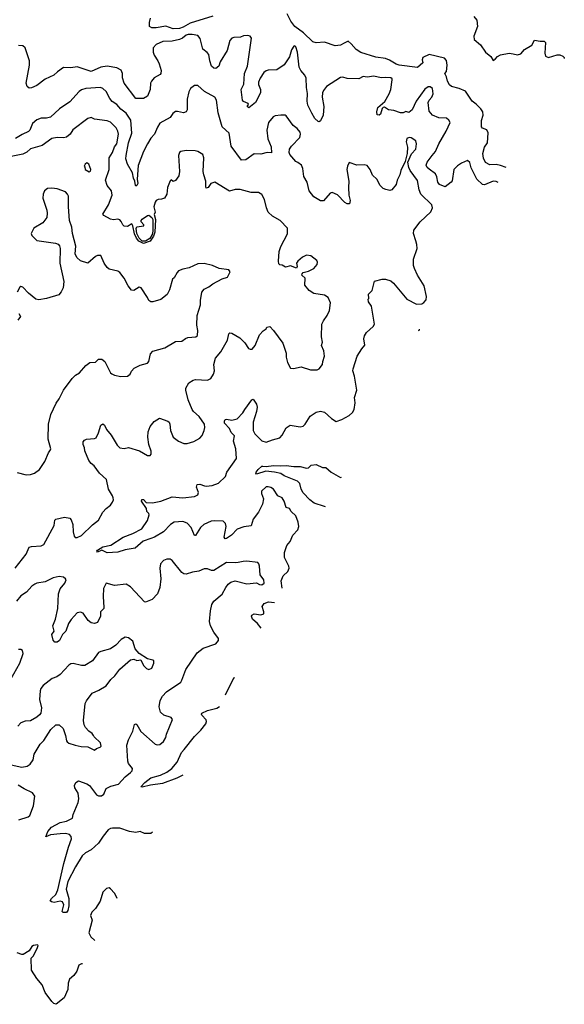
# Model space of a CAD drawing. Extents: x 2133461 to 2293071, y 753526 to 916327.
# Tile 373 of 459: x 2259265 to 2264372, y 831223 to 840460. Entities that reach past the tile are written whole.
import ezdxf

# ---------------------------------------------------------------- set-up
doc = ezdxf.new("R2010")
doc.units = 0

msp = doc.modelspace()

# ---------------------------------------------------------------- linework, layer by layer
at = {"layer": '0CON10XD'}
for points in [[(2261076, 840495), (2260865, 840429.1), (2260798.2, 840391.8), (2260765, 840378.5), (2260705, 840375.6), (2260635, 840399.5), (2260544.3, 840384.3), (2260505, 840383.8), (2260482.5, 840395), (2260482.5, 840435), (2260492.5, 840475)], [(2263826.9, 839073.4), (2263775, 839094), (2263735, 839100.9), (2263675, 839100), (2263635, 839121.9), (2263615, 839161.2), (2263608.8, 839205), (2263623.6, 839265), (2263653.4, 839305), (2263658.9, 839398.9), (2263645, 839425.7), (2263605, 839444), (2263597.5, 839455), (2263595.7, 839515), (2263612.1, 839565), (2263609.1, 839595), (2263588.7, 839625), (2263545, 839667), (2263508.8, 839695), (2263445, 839790.8), (2263385, 839816.2), (2263314.7, 839834.7), (2263295, 839850.8), (2263276.5, 839885), (2263268.5, 839925), (2263252.5, 839955), (2263268.8, 839975), (2263275.3, 840035), (2263266.7, 840076.7), (2263249.6, 840099.6), (2263105, 840133.1), (2263045.6, 840104.4), (2263038.6, 840085), (2263045, 840054.4), (2262995, 840011.9), (2262825, 840033.5), (2262795, 840041.8), (2262732.2, 840082.2), (2262695, 840096), (2262605, 840108.7), (2262465, 840152.4), (2262421.3, 840181.3), (2262375, 840234.4), (2262345, 840257.5), (2262308.8, 840241.2), (2262275, 840222.1), (2262225, 840214.7), (2262125, 840248.5), (2262045, 840243.8), (2262015, 840254.2), (2261926.4, 840336.4), (2261846.7, 840395), (2261807.5, 840445), (2261774, 840515)], [(2263525, 840491.2), (2263550.8, 840455), (2263558.6, 840395), (2263525.6, 840305), (2263525.8, 840275), (2263587.1, 840225), (2263633.5, 840155), (2263682.5, 840115), (2263705, 840077.5), (2263725, 840090), (2263746.7, 840115), (2263775, 840130), (2263855, 840145.7), (2263891.4, 840141.4), (2263935, 840132), (2263965, 840141.2), (2263997.7, 840182.3), (2264067.7, 840222.3), (2264093, 840267), (2264145, 840257.5), (2264185, 840257.5), (2264196.2, 840245), (2264188.8, 840145), (2264195, 840117.5), (2264223.6, 840106.4), (2264305, 840130), (2264329.3, 840129.3), (2264358.3, 840118.3), (2264372.5, 840105), (2264371.8, 840097.5)], [(2263752.4, 838933.2), (2263735, 838943.1), (2263705, 838944.2), (2263625, 838910), (2263606.2, 838915), (2263552.2, 838965), (2263499.1, 839069.1), (2263485, 839120), (2263465, 839138.8), (2263408, 839115), (2263370.6, 839089.4), (2263337.5, 839055), (2263320.5, 838949.5), (2263312.5, 838935), (2263256.4, 838893.6), (2263203.6, 838913.6), (2263185.6, 838935.6), (2263177.1, 838985), (2263163.8, 839013.8), (2263105, 839057.1), (2263087.1, 839075), (2263078.1, 839095), (2263085.6, 839125), (2263133.5, 839186.5), (2263165.6, 839225), (2263194.5, 839295), (2263265.6, 839415), (2263303.3, 839495), (2263288.3, 839518.3), (2263267.5, 839535), (2263195, 839540), (2263135, 839564), (2263105, 839601.2), (2263095.6, 839685), (2263104.6, 839705.4), (2263130.6, 839735), (2263141.9, 839765), (2263135.4, 839815.4), (2263115, 839830), (2263095, 839831.4), (2263065, 839810), (2262983.5, 839695), (2262946.8, 839613.2), (2262915, 839588.6), (2262885, 839598), (2262862.5, 839587.5), (2262835, 839587.3), (2262775, 839609.6), (2262725, 839615.5), (2262685, 839639.4), (2262673.1, 839636.9), (2262664.3, 839625.7), (2262650, 839575), (2262635, 839563.3), (2262618.3, 839568.3), (2262613, 839597), (2262625, 839636.7), (2262688.3, 839691.7), (2262729.4, 839765), (2262746.1, 839806.1), (2262758.8, 839895), (2262756.7, 839905), (2262745, 839913.8), (2262695, 839918), (2262654.1, 839914.1), (2262585, 839932), (2262525, 839920.8), (2262485, 839926), (2262445, 839906.2), (2262335, 839908.8), (2262295, 839920), (2262275, 839917.5), (2262142.5, 839835), (2262114.1, 839795.9), (2262105.4, 839774.6), (2262101.2, 839735), (2262116.4, 839645), (2262110, 839565), (2262085, 839512.5), (2262075, 839503.3), (2262065, 839506.2), (2262033.8, 839533.8), (2262003.3, 839583.3), (2261968.7, 839658.7), (2261960.8, 839695), (2261962.9, 839767.1), (2261953.5, 839825), (2261950.9, 839910.9), (2261940.2, 839940.2), (2261902.5, 839985), (2261887.5, 840015), (2261871.4, 840155), (2261855.8, 840205), (2261845, 840213.8), (2261835, 840213.3), (2261815, 840176.7), (2261796.8, 840113.2), (2261745, 840036.2), (2261675, 839988.8), (2261594.5, 839985.5), (2261575, 839980), (2261555.5, 839964.5), (2261518.7, 839911.3), (2261504.3, 839875), (2261503, 839853), (2261524.3, 839805), (2261522, 839775), (2261476, 839685), (2261413.9, 839633.9), (2261397.5, 839645), (2261410, 839665), (2261407.5, 839675), (2261365, 839693.8), (2261355, 839706.7), (2261342.9, 839805), (2261365.7, 839855), (2261374.4, 839955), (2261400, 840025), (2261438.3, 840288.3), (2261426.1, 840306.1), (2261403.6, 840313.6), (2261365, 840308.8), (2261335, 840296.2), (2261273.3, 840293.3), (2261255, 840286.7), (2261235.6, 840264.4), (2261212, 840172), (2261145.6, 840065), (2261132.9, 840025), (2261105, 840002.5), (2261085, 840005.8), (2261064.6, 840024.6), (2261047.5, 840075), (2261037.8, 840135), (2261023.7, 840153.7), (2260982.9, 840185), (2260958.2, 840285), (2260935, 840311.9), (2260882.4, 840322.4), (2260845, 840320.8), (2260825, 840314.5), (2260791.8, 840288.2), (2260762.5, 840275), (2260695, 840258.8), (2260607.5, 840255), (2260545, 840228.1), (2260517.1, 840195), (2260515.6, 840155), (2260525, 840128), (2260561.5, 840075), (2260574.4, 840045), (2260592, 839985), (2260588.8, 839955), (2260582.5, 839945), (2260525, 839914), (2260500.8, 839885), (2260492, 839865), (2260487.1, 839805), (2260465, 839743.8), (2260425, 839721.2), (2260355, 839720), (2260243.6, 839863.6), (2260228.1, 839915), (2260228.5, 839955), (2260215.4, 839985.4), (2260175, 840009.2), (2260085, 840024.4), (2260026.1, 840013.9), (2259935, 839975.5), (2259805, 840017.5), (2259745, 840008.8), (2259675, 840010.8), (2259618.3, 839971.7), (2259585, 839938.8), (2259505, 839902), (2259425, 839844), (2259375, 839820), (2259355, 839816.7), (2259333.9, 839833.9), (2259326, 839865), (2259357.1, 840035), (2259355.7, 840075), (2259316.2, 840195), (2259293.8, 840213.8), (2259255, 840217.5)], [(2261727.2, 835126.4), (2261718.2, 835195), (2261737.4, 835242.6), (2261778.6, 835285), (2261793.1, 835315), (2261789.4, 835335), (2261748.2, 835415), (2261748.3, 835461.7), (2261770.9, 835529.1), (2261800, 835565), (2261827.5, 835625), (2261874.2, 835675), (2261882.5, 835705), (2261876.9, 835745), (2261854, 835805), (2261811.2, 835845), (2261796.2, 835875), (2261765, 835883.3), (2261744.3, 835944.3), (2261725, 835973.3), (2261686.7, 835995), (2261643.8, 836055), (2261619.3, 836070.7), (2261595, 836079.2), (2261575, 836077.1), (2261533.9, 836036.1), (2261531.9, 836015), (2261550, 835965), (2261542.5, 835915), (2261505, 835840), (2261454.4, 835775.6), (2261435, 835713.3), (2261367.3, 835702.7), (2261305, 835680), (2261251.2, 835625), (2261205, 835593.3), (2261191.2, 835591.2), (2261181.2, 835605), (2261201.9, 835705), (2261195.4, 835735.4), (2261172.5, 835755), (2261095, 835758.7), (2261061.2, 835755), (2260992, 835725), (2260961.4, 835695), (2260915, 835622.5), (2260905, 835622.5), (2260872.2, 835695), (2260835, 835737.9), (2260795, 835752.8), (2260713.3, 835746.7), (2260677.9, 835725), (2260612.9, 835655), (2260529.2, 835605), (2260495, 835593.1), (2260423.3, 835566.7), (2260346.4, 835503.6), (2260255, 835488.1), (2260185, 835466.5), (2260085, 835459.2), (2260035, 835482.5), (2259995, 835464), (2259987.5, 835475), (2259993.3, 835485), (2260045, 835515.7), (2260118.8, 835531.2), (2260235, 835605.7), (2260325, 835640.6), (2260411.4, 835685), (2260465, 835761.2), (2260480, 835815), (2260476.8, 835826.8), (2260458.8, 835845), (2260453.3, 835875), (2260405.8, 835945), (2260410.5, 835959.5), (2260425, 835958.1), (2260451.3, 835931.3), (2260509.4, 835929.4), (2260587.5, 835945), (2260695, 835985.6), (2260795, 835976.2), (2260905, 835987.8), (2260935, 836004), (2260942.5, 836025), (2260922.5, 836075), (2260928.8, 836101.2), (2260955, 836104.2), (2260996.9, 836086.9), (2261015, 836085.6), (2261069.1, 836090.9), (2261128.8, 836111.2), (2261195, 836176.2), (2261208.6, 836215), (2261296.7, 836345), (2261291.1, 836435), (2261269.4, 836505), (2261278.1, 836555), (2261249.2, 836589.2), (2261231.1, 836625), (2261186.9, 836675), (2261184.2, 836695), (2261191.4, 836708.6), (2261206, 836714), (2261255, 836704.4), (2261303.3, 836715), (2261358.8, 836771.2), (2261375, 836803.3), (2261442.5, 836895), (2261455, 836900), (2261486.2, 836855), (2261492, 836825), (2261485.8, 836785), (2261455.6, 836685), (2261453, 836647), (2261454.5, 836605), (2261470.8, 836575), (2261535, 836508), (2261575, 836497.5), (2261635, 836520), (2261705, 836536.2), (2261727, 836563), (2261765, 836630), (2261802.3, 836657.7), (2261895, 836640.8), (2261925, 836648), (2261942, 836665), (2261988.3, 836741.7), (2262045, 836778.8), (2262085, 836786.7), (2262125, 836778.8), (2262187.7, 836717.7), (2262232.3, 836692.3), (2262285, 836708.8), (2262355, 836746.7), (2262385, 836776.7), (2262401.4, 836805), (2262410.6, 836865), (2262404.4, 836915), (2262426.6, 836983.4), (2262404.4, 837115), (2262390, 837165), (2262392.5, 837185), (2262430, 837305), (2262475, 837371.2), (2262502, 837408), (2262492.7, 837467.3), (2262498, 837495), (2262516.2, 837525), (2262578.7, 837581.3), (2262591.9, 837605), (2262565, 837772.5), (2262537.5, 837815), (2262532.5, 837837.5), (2262540, 837845), (2262537.5, 837885), (2262570.3, 837919.7), (2262594, 838006), (2262665, 838026.2), (2262695, 838026.2), (2262745, 838010), (2262769.1, 837989.1), (2262895, 837838.8), (2262985, 837792), (2263035, 837796.2), (2263055, 837806.7), (2263076.8, 837833.2), (2263081.4, 837865), (2263058.6, 837965), (2262995, 838064), (2262966.4, 838125), (2262959.1, 838155), (2262957.6, 838212.4), (2262993.8, 838315), (2262990.9, 838350.9), (2262980, 838385), (2262959.4, 838455), (2262962, 838485), (2263022, 838565), (2263121.7, 838658.3), (2263137.5, 838695), (2263128.8, 838725), (2263027.3, 838825), (2263012.9, 838865), (2262995, 838951.2), (2262926.4, 839046.4), (2262914.4, 839074.4), (2262905.8, 839125), (2262938.8, 839201.2), (2262978.8, 839245), (2262985.8, 839295), (2262978.8, 839325), (2262935, 839351.2), (2262916.1, 839356.1), (2262894.2, 839345.8), (2262890, 839315), (2262900.8, 839265), (2262898.8, 839205), (2262878.8, 839131.2), (2262839.4, 839045), (2262830, 839005), (2262804.5, 838955), (2262797.1, 838912.9), (2262755, 838862.9), (2262735, 838857.1), (2262697.8, 838867.8), (2262675, 838875.6), (2262645, 838905.7), (2262614.8, 838964.8), (2262573, 839003), (2262553.1, 839055), (2262525, 839093.1), (2262495, 839099.4), (2262425.6, 839095.6), (2262355, 839120), (2262338.8, 839085), (2262334, 839055), (2262352, 838945), (2262348, 838885), (2262352.5, 838815), (2262364, 838765), (2262358.3, 838731.7), (2262335, 838733.8), (2262315, 838744), (2262245, 838815.8), (2262195, 838838.8), (2262176.7, 838833.3), (2262115, 838761.2), (2262085, 838761.2), (2262025, 838800), (2261980, 838855), (2261960.6, 838935), (2261930.2, 838990.2), (2261918.9, 839065), (2261906.4, 839096.4), (2261875, 839121.2), (2261855, 839128.8), (2261798.1, 839195), (2261792.2, 839215), (2261794.5, 839245.5), (2261815.5, 839274.5), (2261891.1, 839355), (2261900, 839385), (2261894.3, 839405), (2261868.3, 839438.3), (2261829.1, 839469.1), (2261765, 839558), (2261755, 839563.8), (2261715, 839564.2), (2261661.7, 839558.3), (2261640.6, 839549.4), (2261598, 839495), (2261583.3, 839425), (2261592.5, 839342.5), (2261623.9, 839266.1), (2261628, 839212), (2261585, 839214), (2261525, 839200), (2261465, 839202), (2261385, 839146), (2261345, 839142.5), (2261249.2, 839275), (2261227.9, 839395), (2261165, 839456.2), (2261127, 839587), (2261111.9, 839705), (2261094.5, 839734.5), (2260997, 839787), (2260935, 839842), (2260905, 839842), (2260868, 839815), (2260850.8, 839785), (2260835.6, 839715), (2260834.2, 839615.8), (2260825, 839596.7), (2260802, 839588), (2260745, 839600), (2260725, 839598.6), (2260700.3, 839579.7), (2260675, 839544.2), (2260580.7, 839489.3), (2260556.4, 839453.6), (2260530.6, 839385), (2260495, 839348.6), (2260462.7, 839295), (2260425.4, 839225), (2260375, 839093.8), (2260366.7, 838965), (2260372.5, 838925), (2260365, 838903.8), (2260355, 838900), (2260350, 838905), (2260346, 838945), (2260332.1, 838975), (2260323.9, 839025), (2260275.8, 839105), (2260261.9, 839155), (2260264.6, 839185.4), (2260284.6, 839305), (2260318.1, 839395), (2260307.6, 839517.6), (2260265, 839583.1), (2260215, 839621.9), (2260176.2, 839666.2), (2260131.5, 839691.5), (2260109.6, 839719.6), (2260075, 839787.5), (2260045, 839814.3), (2260023.4, 839823.4), (2259885, 839814), (2259845, 839802.5), (2259823.6, 839786.4), (2259735, 839690), (2259637.1, 839625), (2259555, 839547.1), (2259515, 839537.1), (2259465, 839537.1), (2259425, 839521.9), (2259383.5, 839486.5), (2259360, 839425), (2259348.1, 839411.9), (2259286.6, 839383.4), (2259225, 839345.7)], [(2260487.5, 838382.5), (2260425, 838360.2), (2260382.3, 838382.3), (2260359.9, 838409.9), (2260340.3, 838450.3), (2260325, 838528), (2260316.2, 838546.2), (2260275, 838520.8), (2260245, 838524), (2260231.2, 838535), (2260217.6, 838567.6), (2260202.7, 838582.7), (2260185, 838588), (2260145, 838584.2), (2260115, 838588.8), (2260055, 838624), (2260046.2, 838635), (2260097.9, 838722.1), (2260132.9, 838815), (2260125, 838853.3), (2260085.4, 838905.4), (2260069.6, 838955), (2260102.6, 839055), (2260104.7, 839165), (2260136.8, 839215), (2260153.2, 839266.8), (2260177.2, 839295), (2260191.1, 839385), (2260185.3, 839415.3), (2260169.1, 839445), (2260115, 839497.8), (2260085, 839510.5), (2259965.7, 839525.7), (2259935, 839542), (2259905, 839532), (2259763.8, 839426.2), (2259738.6, 839385), (2259705, 839356.9), (2259675, 839350.6), (2259615, 839355.5), (2259566.7, 839345), (2259475, 839280.8), (2259365, 839248.8), (2259333.3, 839216.7), (2259295, 839197.9), (2259185, 839176.4)], [(2259222.7, 835315), (2259325, 835446), (2259355, 835510.8), (2259375, 835518.1), (2259465, 835523.1), (2259492, 835538), (2259589.2, 835715), (2259593.8, 835765), (2259603.3, 835775), (2259685, 835792), (2259736, 835785), (2259748.9, 835768.9), (2259764.3, 835725), (2259765.6, 835655), (2259774.5, 835615), (2259785, 835601.9), (2259805, 835601.9), (2259845, 835620), (2259947.9, 835722.1), (2260004.2, 835765), (2260045, 835841.2), (2260075, 835873.8), (2260118, 835905), (2260135.7, 835934.3), (2260143.8, 835955), (2260140, 835975), (2260134, 835995), (2260096.8, 836056.8), (2260077.9, 836147.9), (2260012.9, 836205), (2259963.8, 836275), (2259935.8, 836295.8), (2259913.8, 836325), (2259876.2, 836415), (2259873.8, 836445), (2259858.8, 836475), (2259860.3, 836499.7), (2259871.2, 836515), (2259892.5, 836525), (2259965, 836531.2), (2259981.7, 836538.3), (2260005, 836583.3), (2260027.1, 836655), (2260045, 836668.1), (2260060, 836655), (2260078.6, 836615), (2260123.6, 836563.6), (2260178.3, 836468.3), (2260205, 836443.8), (2260245, 836438.8), (2260286.1, 836446.1), (2260390, 836415), (2260465, 836373.3), (2260487, 836373), (2260496.4, 836383.6), (2260496.4, 836413.6), (2260476.2, 836475), (2260468, 836545), (2260470.8, 836595), (2260488, 836645), (2260525, 836690), (2260575, 836721.2), (2260655, 836694), (2260665.8, 836685), (2260674.2, 836665), (2260678.6, 836605), (2260704.5, 836544.5), (2260755, 836506), (2260805, 836486), (2260835, 836484.2), (2260898.3, 836501.7), (2260955.7, 836534.3), (2260975, 836560), (2260995.7, 836605), (2261001.9, 836635), (2260996.9, 836665), (2260948.3, 836738.3), (2260894.5, 836784.5), (2260882.1, 836802.1), (2260844.3, 836895), (2260822, 836985), (2260823.8, 837005), (2260852.5, 837055), (2260890.5, 837079.5), (2260915, 837084.2), (2261025, 837078.6), (2261056, 837095), (2261082.5, 837135), (2261091.9, 837165), (2261084.6, 837225), (2261102.3, 837285), (2261150.5, 837345), (2261214.3, 837455), (2261227.7, 837512.3), (2261235, 837522.5), (2261255, 837520), (2261330, 837475), (2261377.4, 837427.4), (2261410, 837375), (2261425, 837368.8), (2261445, 837370), (2261473.3, 837405), (2261515, 837502.5), (2261547, 837543), (2261575, 837560), (2261583.6, 837576.4), (2261611.7, 837581.7), (2261646.7, 837545), (2261732, 837425), (2261762.7, 837332.7), (2261764.2, 837294.2), (2261775.9, 837245.9), (2261805, 837192.5), (2261833, 837187), (2261905, 837202.5), (2261993, 837177), (2262055, 837176.7), (2262072.5, 837185), (2262105.9, 837224.1), (2262107.5, 837255), (2262123.3, 837305), (2262116.4, 837353.6), (2262096, 837405), (2262104.3, 837435.7), (2262094.2, 837485), (2262100, 837605), (2262113.3, 837635), (2262148.8, 837685), (2262169.2, 837730.8), (2262181.2, 837805), (2262156.7, 837855), (2262125, 837876.2), (2262025, 837892.5), (2261980.7, 837920.7), (2261939.3, 837969.3), (2261942.5, 838035), (2261912.5, 838065), (2261913.3, 838076.7), (2261925, 838090), (2261975, 838101.2), (2262022.7, 838127.3), (2262056, 838165), (2262058.8, 838185), (2262051.7, 838201.7), (2261995, 838243.8), (2261955, 838251.2), (2261916.4, 838233.6), (2261872.5, 838195), (2261860, 838175), (2261866.7, 838145), (2261861.7, 838128.3), (2261805, 838152.5), (2261758.3, 838138.3), (2261725, 838157.5), (2261705, 838160), (2261695, 838170), (2261691.2, 838195), (2261698.8, 838285), (2261715, 838332.5), (2261775, 838452.5), (2261778, 838505), (2261707.5, 838575), (2261636.4, 838616.4), (2261596.7, 838655), (2261578.8, 838695), (2261560, 838775), (2261535, 838820), (2261505, 838838), (2261458.3, 838838.3), (2261435, 838838.8), (2261333.9, 838866.1), (2261285, 838865.8), (2261233, 838853), (2261095, 838936.7), (2261057.5, 838925), (2261033, 838887), (2261015, 838880), (2261010, 838895), (2261012, 838945), (2260990.8, 839005), (2260987.1, 839035), (2260992, 839165), (2260983.3, 839195), (2260935, 839223.8), (2260909.5, 839229.5), (2260825, 839233.3), (2260775, 839223.3), (2260763.3, 839215), (2260753.8, 839185), (2260763.3, 839035), (2260757.5, 838995), (2260725, 838952.5), (2260705, 838942.5), (2260685, 838957.5), (2260675, 838950), (2260650, 838885), (2260645.7, 838824.3), (2260623.9, 838786.1), (2260595, 838776.2), (2260562.5, 838775), (2260544.3, 838765.7), (2260535, 838747.5), (2260524.3, 838705), (2260534.3, 838655), (2260525.9, 838634.1), (2260537.2, 838585), (2260531.9, 838468.1), (2260520.8, 838429.2), (2260487.5, 838382.5)], [(2259915, 839033.3), (2259929.3, 839040.7), (2259932.5, 839055), (2259912.5, 839105), (2259895, 839116.7), (2259877.5, 839105), (2259870, 839085), (2259877, 839077), (2259880, 839055), (2259915, 839033.3)], [(2260315, 837923.8), (2260280.8, 837965), (2260245.6, 838035), (2260205, 838089.2), (2260185, 838101.4), (2260105, 838120.8), (2260085, 838136), (2260056.2, 838176.2), (2260025, 838246.7), (2259995, 838248.8), (2259975, 838238.8), (2259905, 838176.7), (2259835, 838198.8), (2259799.5, 838229.5), (2259786.2, 838265), (2259792, 838335), (2259759.2, 838455), (2259754.3, 838515), (2259731.4, 838575), (2259721.4, 838705), (2259721.2, 838805), (2259713.3, 838825), (2259695, 838846.2), (2259615, 838872.5), (2259565, 838880), (2259525, 838875.7), (2259498, 838855), (2259484.2, 838825), (2259480.8, 838785), (2259518, 838675), (2259523.8, 838645), (2259518.8, 838605), (2259483.3, 838555), (2259396.1, 838503.9), (2259377.5, 838467.5), (2259372.5, 838455), (2259377.5, 838435), (2259425, 838390), (2259600, 838365), (2259625, 838353.3), (2259637.7, 838337.7), (2259643.3, 838315), (2259640.8, 838175), (2259677.5, 838005), (2259673.9, 837946.1), (2259655, 837907.5), (2259630.7, 837879.3), (2259515, 837844), (2259445, 837831.2), (2259417.7, 837837.7), (2259346.7, 837895), (2259295, 837950), (2259275, 837956), (2259265, 837951.2), (2259242.5, 837905)], [(2260415, 838383.7), (2260385, 838409.7), (2260362.9, 838455), (2260358.3, 838501.7), (2260365, 838516.2), (2260428.7, 838525), (2260428.3, 838535), (2260404.9, 838564.9), (2260404.7, 838575), (2260415, 838588.9), (2260465, 838624.1), (2260475, 838625.1), (2260504.4, 838605), (2260513.1, 838585), (2260513.4, 838475), (2260506.1, 838445), (2260485, 838408.3), (2260445, 838384), (2260415, 838383.7)], [(2259242.4, 836212.4), (2259325, 836191.1), (2259365.5, 836194.5), (2259403.2, 836206.8), (2259449.3, 836240.7), (2259499.4, 836315), (2259533.7, 836396.3), (2259553.8, 836425), (2259556.2, 836435), (2259533.3, 836525), (2259535.8, 836665), (2259556.2, 836755), (2259606.4, 836863.6), (2259635, 836903.3), (2259675, 836983.3), (2259758, 837095), (2259788.8, 837125), (2259825, 837148), (2259884.4, 837215.6), (2259924.1, 837245.9), (2259975, 837248.8), (2260003.3, 837275), (2260035, 837275.7), (2260064, 837255), (2260117.1, 837147.1), (2260127.9, 837137.9), (2260155, 837126), (2260215, 837113.8), (2260275, 837117.5), (2260302.5, 837135), (2260315, 837162.5), (2260339.5, 837190.5), (2260395, 837219.2), (2260465, 837238), (2260475.7, 837255), (2260491.4, 837325), (2260515, 837350.6), (2260627.6, 837382.4), (2260725, 837442), (2260785, 837445.8), (2260819.1, 837470.9), (2260841.3, 837478.7), (2260915.8, 837484.2), (2260931.7, 837498.3), (2260936.2, 837543.8), (2260925.8, 837595.8), (2260930.5, 837685), (2260961.4, 837785), (2260960.8, 837825), (2260973.8, 837905), (2260995, 837933.8), (2261038.8, 837955), (2261076.8, 837983.2), (2261165, 838028.8), (2261212.5, 838045), (2261240, 838095), (2261225, 838112.5), (2261135, 838126.7), (2261074.1, 838154.1), (2260993.9, 838173.9), (2260935, 838171.2), (2260855, 838133.8), (2260795, 838121.2), (2260755, 838103.3), (2260740.3, 838089.7), (2260715, 838040), (2260697.5, 838025), (2260670, 837925), (2260648.1, 837881.9), (2260587.5, 837835), (2260515, 837814.3), (2260494.3, 837814.3), (2260475.7, 837825.7), (2260462.9, 837855), (2260403.6, 837943.6), (2260385, 837950), (2260335, 837918.8), (2260315, 837923.8)], [(2259257.5, 837705), (2259272.5, 837675), (2259248.3, 837641.7)], [(2263011.6, 837540.8), (2263006.7, 837545), (2263012.5, 837555), (2263018.3, 837553.4)], [(2262132.7, 835888.8), (2262124.8, 835894.8), (2262025.8, 835925.8), (2261985, 835955.4), (2261922.2, 836022.2), (2261905, 836057.5), (2261890.7, 836110.7), (2261871.6, 836131.6), (2261745, 836180.9), (2261713.5, 836203.5), (2261655, 836215.9), (2261574.6, 836225.4), (2261485, 836196.7), (2261480, 836205), (2261483.1, 836215), (2261500.6, 836239.4), (2261535, 836271.4), (2261545, 836273.1), (2261577.5, 836267.5), (2261645, 836278.8), (2261715, 836274.6), (2261765, 836278.8), (2261835, 836267.3), (2261895, 836268.6), (2261956.2, 836253.8), (2261972.5, 836257.5), (2261998.3, 836281.7), (2262045, 836287.5), (2262105, 836260), (2262135, 836260), (2262187, 836217), (2262275, 836166.2), (2262281.6, 836168.5)], [(2260509.9, 832838.3), (2260495, 832825.4), (2260435, 832824.3), (2260395, 832843), (2260355, 832834.8), (2260293.2, 832843.2), (2260205, 832876.8), (2260134.6, 832875.4), (2260115, 832872.2), (2260095, 832859.4), (2260048.3, 832801.7), (2260005.5, 832735), (2259935, 832672.5), (2259881.4, 832645), (2259850, 832615), (2259787.9, 832512.1), (2259716.7, 832375), (2259702.1, 832305), (2259725.7, 832215), (2259725.7, 832145.7), (2259715, 832102.5), (2259703.9, 832086.1), (2259673.8, 832083.8), (2259663.6, 832093.6), (2259680, 832155), (2259665, 832183.8), (2259645, 832190), (2259589.5, 832179.5), (2259564.1, 832184.1), (2259550, 832195), (2259562, 832215), (2259605.4, 832254.6), (2259622.2, 832297.8), (2259679.3, 832545), (2259722.8, 832697.2), (2259750, 832775), (2259747.1, 832797.1), (2259731.2, 832815), (2259695, 832824.5), (2259645, 832823.1), (2259555, 832814.4), (2259510, 832795), (2259529.4, 832845), (2259564, 832886), (2259645, 832928.8), (2259705, 832940), (2259761.2, 832968.8), (2259765.8, 833005), (2259813.2, 833116.8), (2259819.7, 833150.3), (2259814.2, 833205), (2259783.3, 833255), (2259777.5, 833275), (2259792.5, 833305), (2259815, 833321.2), (2259895, 833292.9), (2259920, 833275), (2259985, 833190), (2260005, 833179.4), (2260031.3, 833178.7), (2260055.4, 833194.6), (2260075, 833248.1), (2260121.2, 833268.8), (2260192.1, 833287.9), (2260253.6, 833356.4), (2260305, 833397.5), (2260320, 833415), (2260324.2, 833435), (2260285, 833483.8), (2260277.8, 833505), (2260270.8, 833655), (2260285, 833703.8), (2260324.6, 833785.4), (2260342.1, 833847.9), (2260355, 833856), (2260365, 833848.8), (2260402, 833782), (2260535, 833663.8), (2260555, 833656), (2260578.3, 833661.7), (2260615, 833688.8), (2260634.3, 833725), (2260642.4, 833757.6), (2260698.8, 833895), (2260686.7, 833915), (2260615.4, 833935.4), (2260585, 833964.2), (2260572.3, 834015), (2260583.8, 834075), (2260604.5, 834115), (2260641.9, 834155), (2260775, 834246.2), (2260787.1, 834265), (2260822.2, 834365), (2260929.1, 834520.9), (2260986.4, 834563.6), (2261104.2, 834605.8), (2261130, 834635), (2261130, 834655), (2261085.6, 834715.6), (2261053.1, 834775), (2261045.6, 834815), (2261054.5, 834915.5), (2261068.1, 834975), (2261085.8, 835005), (2261165, 835071.2), (2261197.8, 835135), (2261221.4, 835165), (2261245, 835182.9), (2261285, 835195.7), (2261395, 835168.6), (2261485, 835175.8), (2261515, 835160.8), (2261535, 835159.2), (2261556.8, 835173.2), (2261554.3, 835204.3), (2261521.7, 835251.7), (2261512.5, 835335), (2261508, 835355), (2261497.3, 835367.3), (2261395, 835379.2), (2261361.2, 835378.8), (2261315, 835368.6), (2261285, 835364.2), (2261205, 835367.8), (2261085, 835294.4), (2261062.6, 835292.6), (2261025, 835308.1), (2260995, 835309.4), (2260945, 835286.5), (2260885, 835278.1), (2260825, 835258.6), (2260803.2, 835263.2), (2260786, 835275), (2260695, 835388), (2260675, 835399.2), (2260645, 835400.8), (2260615, 835387.5), (2260584.2, 835355), (2260580, 835315), (2260587.5, 835215), (2260580, 835135), (2260555.8, 835074.2), (2260508.6, 835021.4), (2260445, 834996.2), (2260435, 834998.8), (2260305, 835140), (2260264.1, 835164.1), (2260155, 835150.8), (2260075, 835173.3), (2260051.4, 835125), (2260047.9, 835047.9), (2260055.5, 834944.5), (2260052.9, 834935), (2260022.1, 834905), (2260022.2, 834865), (2259995, 834806.2), (2259965, 834795.8), (2259935, 834803.5), (2259906.9, 834825), (2259861.4, 834891.4), (2259835, 834903.3), (2259805, 834895.6), (2259746.5, 834833.5), (2259722.7, 834795), (2259697.1, 834725), (2259667.9, 834692.1), (2259637.5, 834635), (2259615, 834620.8), (2259595, 834622), (2259578.6, 834638.6), (2259567.5, 834692.5), (2259586.8, 834723.2), (2259577.1, 834775), (2259600.8, 834835), (2259622.4, 834937.6), (2259628.8, 835075), (2259645, 835120), (2259689.4, 835175), (2259700, 835205), (2259695, 835216.2), (2259675, 835230.8), (2259635, 835236.5), (2259580, 835225), (2259505, 835188), (2259425.7, 835174.3), (2259405.6, 835164.4), (2259380, 835145), (2259330.3, 835089.7), (2259276.2, 835055), (2259235.7, 835005)], [(2261528.2, 834752.4), (2261495.4, 834795.4), (2261448.8, 834835), (2261437.5, 834865), (2261442.5, 834875), (2261465, 834888), (2261525, 834876.2), (2261553.3, 834885), (2261555.8, 834905), (2261540, 834955), (2261556.3, 834983.7), (2261598.7, 834998.7), (2261655.8, 834992.2)], [(2259185, 833470.6), (2259285, 833446.9), (2259335, 833458.9), (2259363.8, 833475), (2259391.7, 833518.3), (2259401.1, 833568.9), (2259457.5, 833665), (2259491.3, 833698.7), (2259558.3, 833801.7), (2259605, 833844), (2259635, 833843.8), (2259672.3, 833812.3), (2259696, 833745), (2259704, 833695), (2259711.2, 833685), (2259724.5, 833674.5), (2259785, 833654.2), (2259842.7, 833642.7), (2259905, 833640), (2259965, 833607.5), (2259986.4, 833623.6), (2260020, 833635), (2260027.5, 833645), (2260022.5, 833675), (2259962.5, 833732.5), (2259956.2, 833745), (2259945, 833763.3), (2259913.3, 833785), (2259881.2, 833821.2), (2259868.8, 833845), (2259862, 833885), (2259879.2, 834045), (2259890, 834070), (2259945, 834143.3), (2260008.3, 834171.7), (2260075, 834212), (2260118.7, 834271.3), (2260156.2, 834305), (2260205, 834368.8), (2260305, 834456.2), (2260335, 834460), (2260365, 834450), (2260400, 834455), (2260425, 834402.5), (2260455, 834372.5), (2260475, 834363.3), (2260505, 834377.5), (2260522.5, 834425), (2260522.5, 834445), (2260515, 834452.5), (2260463, 834463), (2260384.1, 834514.1), (2260348.8, 834558.8), (2260325, 834630), (2260285, 834662), (2260255, 834666.2), (2260216.7, 834645), (2260166.8, 834593.2), (2260115, 834557.1), (2260025.7, 834534.3), (2260005, 834523.8), (2259946.7, 834445), (2259875, 834400.8), (2259845, 834401.4), (2259765, 834420), (2259745, 834416), (2259725, 834403.8), (2259645, 834318), (2259613.4, 834296.6), (2259570.3, 834279.7), (2259486, 834215), (2259462.5, 834185), (2259455.8, 834165), (2259451.7, 834081.7), (2259468, 834005), (2259462, 833955), (2259451.7, 833938.3), (2259424.4, 833915.6), (2259366.6, 833883.4), (2259315, 833878.6), (2259276.7, 833865), (2259247.3, 833832.7)], [(2259183.3, 834275), (2259266.9, 834425), (2259298.8, 834515), (2259291.7, 834541.7), (2259275, 834551.2), (2259255, 834552.5)], [(2261195, 834126.1), (2261273, 834287), (2261281.8, 834289.3)], [(2260794.7, 833373.6), (2260738.8, 833345), (2260605, 833294.5), (2260491.1, 833278.9), (2260415, 833261.2), (2260400, 833265), (2260437.5, 833305), (2260495, 833348.6), (2260585, 833371.8), (2260645, 833402.5), (2260690.6, 833435), (2260742.2, 833495), (2260781.1, 833585), (2260805.9, 833614.1), (2260905.5, 833734.5), (2260965.2, 833794.8), (2261010.4, 833855), (2261017.3, 833875), (2261015, 833893.3), (2260973.8, 833935), (2260968.8, 833945), (2260973.3, 833955), (2261025, 833980), (2261115, 834000), (2261137.6, 834018.2)], [(2259255.4, 832954.6), (2259345, 832981.4), (2259360, 832995), (2259394, 833085), (2259406.7, 833175), (2259386, 833206), (2259306.7, 833245), (2259249.7, 833279.7)], [(2260178.7, 832215.8), (2260175.8, 832225), (2260154, 832265), (2260117.7, 832307.7), (2260103, 832317), (2260079.3, 832310.7), (2260043.3, 832275), (2260019.7, 832190.3), (2259975, 832123.3), (2259942.4, 832087.6), (2259928, 832055), (2259945.8, 832014.2), (2259912.5, 831895), (2259932.9, 831855), (2259968.4, 831820.4)], [(2259852.4, 831602.3), (2259845, 831601.5), (2259820.2, 831589.8), (2259802.2, 831535), (2259771.4, 831495), (2259731.3, 831458.7), (2259719.7, 831420.3), (2259717.9, 831362.1), (2259683.5, 831284.9), (2259606.7, 831223.3), (2259585, 831231.2), (2259565, 831251.2), (2259505, 831333.3), (2259475.7, 831405), (2259424.4, 831465), (2259376.7, 831545), (2259373.8, 831655), (2259395, 831676.7), (2259431.2, 831755), (2259437.5, 831775), (2259431.7, 831781.7), (2259393.8, 831775), (2259380, 831765), (2259354.1, 831725.9), (2259298.3, 831691.7), (2259285, 831690), (2259242, 831705)]]:
    msp.add_lwpolyline(points, dxfattribs=at)

doc.saveas('drawing.dxf')
